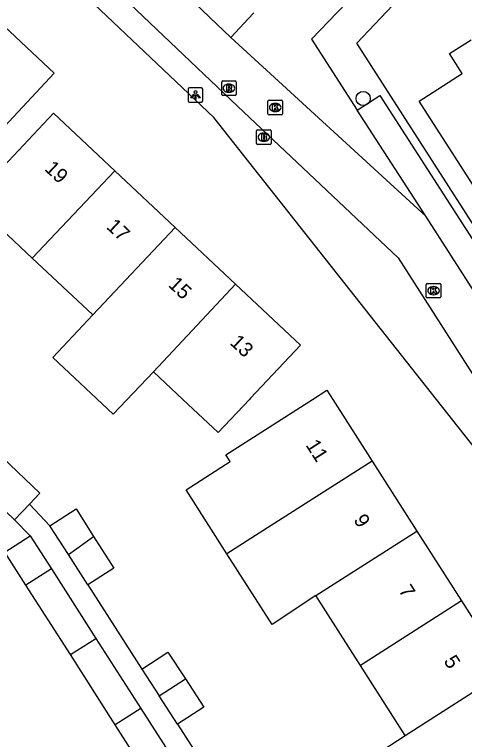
# Model space of a CAD drawing. Extents: x 158474 to 159560, y 388525 to 389605.
# Drawn here: x 159187.25 to 159218.16, y 389226.63 to 389276.44 of the extents above; entities that cross this region are included whole.
import ezdxf

# ---------------------------------------------------------------- set-up
doc = ezdxf.new("R2010")
doc.units = 0
for name, color, linetype in [('IMGEO_Boom', 7, 'Continuous'), ('IMGEO_Brandkraan', 7, 'Continuous'), ('IMGEO_Kolk', 7, 'Continuous'), ('IMGEO_Lichtpunt', 7, 'Continuous'), ('IMGEO_Pand', 7, 'Continuous'), ('IMGEO_Pand_nummerreeks', 7, 'Continuous'), ('IMGEO_Rijbaan_lokaal_open', 7, 'Continuous'), ('IMGEO_Rioolput', 7, 'Continuous'), ('IMGEO_Voetpad_open', 7, 'Continuous')]:
    doc.layers.add(name, color=color, linetype=linetype)

msp = doc.modelspace()

# ---------------------------------------------------------------- linework, layer by layer
at = {"layer": 'IMGEO_Boom'}
msp.add_circle((159211.196, 389270.665), 0.489, dxfattribs=at)
at = {"layer": 'IMGEO_Brandkraan'}
for p, q in [((159203.872, 389267.586), (159203.872, 389268.438)), ((159203.947, 389268.512), (159204.799, 389268.512)), ((159204.36, 389268.292), (159204.385, 389268.292)), ((159204.873, 389268.438), (159204.873, 389267.586)), ((159204.383, 389267.732), (159204.358, 389267.732)), ((159204.799, 389267.512), (159203.947, 389267.512))]:
    msp.add_line(p, q, dxfattribs=at)
for points in [[(159203.872, 389267.586), (159203.872, 389268.438)], [(159203.947, 389268.512), (159204.799, 389268.512)], [(159204.22, 389268.212), (159204.22, 389267.812), (159204.433, 389267.812)], [(159204.451, 389268.212), (159204.22, 389268.212)], [(159204.873, 389268.438), (159204.873, 389267.586)], [(159204.399, 389268.131), (159204.345, 389268.131), (159204.345, 389268.055)], [(159204.345, 389268.055), (159204.398, 389268.055)], [(159204.407, 389267.979), (159204.345, 389267.979), (159204.345, 389267.898)], [(159204.345, 389267.898), (159204.407, 389267.898)], [(159204.799, 389267.512), (159203.947, 389267.512)]]:
    msp.add_lwpolyline(points, dxfattribs=at)
for centre, radius, start, end in [((159203.949, 389268.436), 0.0765, 91.552, 178.448), ((159203.949, 389268.436), 0.0765, 91.552, 178.448), ((159204.455, 389268.067), 0.145, 59.4692, 91.5367), ((159204.48, 389268.114), 0.0922, 285.5137, 58.1501), ((159204.797, 389268.436), 0.0765, 1.552, 88.448), ((159204.797, 389268.436), 0.0765, 1.552, 88.448), ((159204.4, 389268.093), 0.0379, 267.8285, 90.9355), ((159204.408, 389267.938), 0.0404, 269.8759, 90.5077), ((159204.439, 389268.063), 0.251, 268.6676, 293.5347), ((159204.485, 389267.922), 0.105, 301.3115, 78.989), ((159203.949, 389267.588), 0.0765, 181.552, 268.448), ((159203.949, 389267.588), 0.0765, 181.552, 268.448), ((159204.797, 389267.588), 0.0765, 271.552, 358.448), ((159204.797, 389267.588), 0.0765, 271.552, 358.448)]:
    msp.add_arc(centre, radius, start, end, dxfattribs=at)
for centre, major_axis, ratio, start_param, end_param in [((159204.359, 389268.012), (-0.387, 0.002), 0.722429, 4.712389, 7.853982), ((159204.384, 389268.012), (-0.39, 0.002), 0.717154, 1.570796, 4.712389)]:
    msp.add_ellipse(centre, major_axis=major_axis, ratio=ratio, start_param=start_param, end_param=end_param, dxfattribs=at)
at = {"layer": 'IMGEO_Kolk'}
for p, q in [((159204.655, 389269.626), (159204.655, 389270.478)), ((159204.73, 389270.552), (159205.582, 389270.552)), ((159205.143, 389270.332), (159205.168, 389270.332)), ((159205.656, 389270.478), (159205.656, 389269.626)), ((159205.166, 389269.772), (159205.141, 389269.772)), ((159205.582, 389269.552), (159204.73, 389269.552)), ((159215.527, 389257.043), (159215.527, 389257.895)), ((159215.602, 389257.969), (159216.454, 389257.969)), ((159216.015, 389257.749), (159216.04, 389257.749)), ((159216.528, 389257.895), (159216.528, 389257.043)), ((159216.454, 389256.969), (159215.602, 389256.969)), ((159216.038, 389257.189), (159216.013, 389257.189))]:
    msp.add_line(p, q, dxfattribs=at)
for points in [[(159204.655, 389269.626), (159204.655, 389270.478)], [(159204.73, 389270.552), (159205.582, 389270.552)], [(159204.976, 389270.252), (159205.099, 389270.252), (159205.099, 389270.101), (159205.229, 389270.252), (159205.393, 389270.252), (159205.247, 389270.101), (159205.4, 389269.852), (159205.248, 389269.852), (159205.163, 389270.016), (159205.099, 389269.949), (159205.099, 389269.852), (159204.976, 389269.852), (159204.976, 389270.252)], [(159205.656, 389270.478), (159205.656, 389269.626)], [(159205.582, 389269.552), (159204.73, 389269.552)], [(159215.527, 389257.043), (159215.527, 389257.895)], [(159215.602, 389257.969), (159216.454, 389257.969)], [(159216.528, 389257.895), (159216.528, 389257.043)], [(159215.848, 389257.669), (159215.971, 389257.669), (159215.971, 389257.518), (159216.101, 389257.669), (159216.265, 389257.669), (159216.119, 389257.518), (159216.272, 389257.269), (159216.12, 389257.269), (159216.035, 389257.433), (159215.971, 389257.366), (159215.971, 389257.269), (159215.848, 389257.269), (159215.848, 389257.669)], [(159216.454, 389256.969), (159215.602, 389256.969)]]:
    msp.add_lwpolyline(points, dxfattribs=at)
for centre, start, end in [((159204.732, 389270.476), 91.552, 178.448), ((159204.732, 389270.476), 91.552, 178.448), ((159205.58, 389270.476), 1.552, 88.448), ((159205.58, 389270.476), 1.552, 88.448), ((159204.732, 389269.628), 181.552, 268.448), ((159204.732, 389269.628), 181.552, 268.448), ((159205.58, 389269.628), 271.552, 358.448), ((159205.58, 389269.628), 271.552, 358.448), ((159215.604, 389257.893), 91.552, 178.448), ((159215.604, 389257.893), 91.552, 178.448), ((159216.452, 389257.893), 1.552, 88.448), ((159216.452, 389257.893), 1.552, 88.448), ((159215.604, 389257.045), 181.552, 268.448), ((159215.604, 389257.045), 181.552, 268.448), ((159216.452, 389257.045), 271.552, 358.448), ((159216.452, 389257.045), 271.552, 358.448)]:
    msp.add_arc(centre, 0.0765, start, end, dxfattribs=at)
for centre, major_axis, ratio, start_param, end_param in [((159205.142, 389270.052), (-0.387, 0.002), 0.722429, 4.712389, 7.853982), ((159205.167, 389270.052), (-0.39, 0.002), 0.717154, 1.570796, 4.712389), ((159216.014, 389257.469), (-0.387, 0.002), 0.722429, 4.712389, 7.853982), ((159216.039, 389257.469), (-0.39, 0.002), 0.717154, 1.570796, 4.712389)]:
    msp.add_ellipse(centre, major_axis=major_axis, ratio=ratio, start_param=start_param, end_param=end_param, dxfattribs=at)
at = {"layer": 'IMGEO_Lichtpunt'}
for p, q in [((159199.179, 389271.313), (159199.179, 389270.506)), ((159199.179, 389271.313), (159199.179, 389270.506)), ((159200.081, 389271.408), (159199.273, 389271.408)), ((159200.081, 389271.408), (159199.273, 389271.408)), ((159200.175, 389270.506), (159200.175, 389271.313)), ((159200.175, 389270.506), (159200.175, 389271.313)), ((159199.273, 389270.412), (159200.081, 389270.412)), ((159199.273, 389270.412), (159200.081, 389270.412))]:
    msp.add_line(p, q, dxfattribs=at)
for points in [[(159199.553, 389270.977), (159199.592, 389270.949), (159199.404, 389270.687), (159199.366, 389270.714), (159199.553, 389270.977)], [(159199.655, 389270.929), (159199.702, 389270.929), (159199.702, 389270.607), (159199.655, 389270.607), (159199.655, 389270.929)], [(159199.765, 389270.949), (159199.803, 389270.976), (159199.99, 389270.714), (159199.951, 389270.686), (159199.765, 389270.949)]]:
    msp.add_lwpolyline(points, dxfattribs=at)
msp.add_circle((159199.678, 389271.111), 0.0994, dxfattribs=at)
for centre, start, end in [((159199.273, 389271.313), 90, 180), ((159199.273, 389271.313), 90, 180), ((159200.081, 389271.313), 0, 90), ((159200.081, 389271.313), 0, 90), ((159199.273, 389270.506), 180, 270), ((159199.273, 389270.506), 180, 270), ((159200.081, 389270.506), 270, 0), ((159200.081, 389270.506), 270, 360)]:
    msp.add_arc(centre, 0.0946, start, end, dxfattribs=at)
at = {"layer": 'IMGEO_Pand'}
for points in [[(159185.762, 389276.352), (159189.979, 389272.404), (159186.562, 389268.754), (159184.328, 389266.368), (159180.111, 389270.316)], [(159223.971, 389266.343), (159223.738, 389266.194), (159219.529, 389263.494), (159215.04, 389270.49), (159218.002, 389272.39), (159217.129, 389273.751), (159218.615, 389274.704)], [(159188.466, 389259.707), (159184.276, 389263.64), (159186.497, 389266.007), (159189.918, 389269.653), (159194.129, 389265.701)], [(159188.466, 389259.707), (159194.129, 389265.701)], [(159194.129, 389265.701), (159198.283, 389261.804)], [(159192.629, 389255.801), (159198.283, 389261.804)], [(159198.283, 389261.804), (159202.436, 389257.906)], [(159192.629, 389255.801), (159188.466, 389259.707)], [(159202.436, 389257.906), (159206.886, 389253.73), (159203.465, 389250.084), (159203.386, 389250), (159201.243, 389247.717), (159198.81, 389250), (159196.787, 389251.898)], [(159202.436, 389257.906), (159196.787, 389251.898)], [(159196.787, 389251.898), (159194.032, 389248.973), (159189.88, 389252.883), (159192.629, 389255.801)], [(159201.835, 389239.386), (159199.028, 389243.784), (159202.063, 389245.722), (159201.759, 389246.198), (159204.485, 389247.94), (159207.71, 389250), (159208.698, 389250.631), (159209.101, 389250), (159211.812, 389245.756)], [(159184.844, 389247.491), (159188.987, 389243.55), (159188.267, 389242.793)], [(159211.812, 389245.756), (159204.872, 389241.325), (159201.835, 389239.386)], [(159211.812, 389245.756), (159214.883, 389240.95)], [(159187.255, 389241.729), (159184.868, 389244)], [(159187.255, 389241.729), (159188.267, 389242.793)], [(159189.68, 389241.321), (159191.474, 389242.469), (159192.683, 389240.579)], [(159190.945, 389239.345), (159189.68, 389241.321)], [(159207.945, 389236.516), (159214.883, 389240.95)], [(159214.883, 389240.95), (159217.946, 389236.156)], [(159188.032, 389237.238), (159186.585, 389239.499), (159188.33, 389240.637)], [(159188.33, 389240.637), (159189.79, 389238.355)], [(159190.945, 389239.345), (159192.683, 389240.579)], [(159192.683, 389240.579), (159194.069, 389238.411), (159192.276, 389237.263)], [(159192.276, 389237.263), (159190.945, 389239.345)], [(159207.945, 389236.516), (159204.937, 389234.527), (159201.835, 389239.386)], [(159189.79, 389238.355), (159188.032, 389237.238)], [(159189.79, 389238.355), (159192.841, 389233.584)], [(159191.086, 389232.463), (159188.032, 389237.238)], [(159211.016, 389231.709), (159207.945, 389236.516)], [(159217.946, 389236.156), (159211.016, 389231.709)], [(159217.946, 389236.156), (159221.013, 389231.354)], [(159191.086, 389232.463), (159192.841, 389233.584)], [(159192.841, 389233.584), (159195.928, 389228.759)], [(159194.171, 389227.64), (159191.086, 389232.463)], [(159195.989, 389231.477), (159197.787, 389232.644), (159198.989, 389230.793)], [(159195.989, 389231.477), (159197.183, 389229.638)], [(159214.088, 389226.901), (159211.016, 389231.709)], [(159214.088, 389226.901), (159221.013, 389231.354)], [(159197.183, 389229.638), (159198.989, 389230.793)], [(159198.989, 389230.793), (159200.243, 389228.861), (159198.445, 389227.694)], [(159198.445, 389227.694), (159197.183, 389229.638)], [(159195.928, 389228.759), (159194.171, 389227.64)], [(159195.928, 389228.759), (159198.991, 389223.969)], [(159197.275, 389222.874), (159197.099, 389223.149), (159195.904, 389222.385), (159194.841, 389224.047), (159195.997, 389224.786), (159194.171, 389227.64)], [(159217.158, 389222.095), (159214.465, 389220.361), (159211.376, 389225.157), (159214.088, 389226.901)]]:
    msp.add_lwpolyline(points, dxfattribs=at)
at = {"layer": 'IMGEO_Rijbaan_lokaal_open'}
for points in [[(159202.102, 389274.857), (159184.022, 389292.111), (159163.36, 389311.584)], [(159161.216, 389309.283), (159179.875, 389291.701), (159202.566, 389270.139), (159213.599, 389259.718), (159219.82, 389250), (159234.642, 389226.846)], [(159216.747, 389284.223), (159212.174, 389279.452), (159209.406, 389276.582), (159207.64, 389274.751), (159210.787, 389269.877)], [(159202.102, 389274.857), (159203.329, 389276.173), (159203.675, 389276.544)], [(159215.49, 389262.592), (159202.102, 389274.857)], [(159215.49, 389262.592), (159210.787, 389269.877)], [(159222.555, 389251.603), (159215.49, 389262.592)]]:
    msp.add_lwpolyline(points, dxfattribs=at)
at = {"layer": 'IMGEO_Rioolput'}
for p, q in [((159201.477, 389270.948), (159201.477, 389271.8)), ((159201.552, 389271.874), (159202.404, 389271.874)), ((159202.478, 389271.8), (159202.478, 389270.948)), ((159201.965, 389271.654), (159201.99, 389271.654)), ((159202.404, 389270.874), (159201.552, 389270.874)), ((159201.988, 389271.094), (159201.963, 389271.094))]:
    msp.add_line(p, q, dxfattribs=at)
for points in [[(159201.477, 389270.948), (159201.477, 389271.8)], [(159201.552, 389271.874), (159202.404, 389271.874)], [(159202.478, 389271.8), (159202.478, 389270.948)], [(159202.066, 389271.572), (159201.814, 389271.574), (159201.814, 389271.174)], [(159201.814, 389271.174), (159201.938, 389271.174), (159201.938, 389271.336), (159201.949, 389271.336)], [(159201.992, 389271.493), (159201.938, 389271.493), (159201.938, 389271.412)], [(159201.938, 389271.412), (159201.99, 389271.412)], [(159201.996, 389271.307), (159202.067, 389271.174), (159202.207, 389271.174), (159202.142, 389271.3)], [(159202.404, 389270.874), (159201.552, 389270.874)]]:
    msp.add_lwpolyline(points, dxfattribs=at)
for centre, radius, start, end in [((159201.554, 389271.798), 0.0765, 91.552, 178.448), ((159201.554, 389271.798), 0.0765, 91.552, 178.448), ((159202.402, 389271.798), 0.0765, 1.552, 88.448), ((159202.402, 389271.798), 0.0765, 1.552, 88.448), ((159201.948, 389271.283), 0.0533, 26.0293, 88.6989), ((159201.974, 389271.601), 0.19, 274.7715, 282.9687), ((159201.998, 389271.397), 0.0964, 77.0061, 93.1865), ((159202.012, 389271.454), 0.0378, 276.6634, 79.6772), ((159202.065, 389271.462), 0.109, 350.3612, 89.416), ((159202.063, 389271.462), 0.112, 277.5842, 350.9817), ((159202.047, 389271.247), 0.108, 29.5134, 73.7905), ((159201.554, 389270.95), 0.0765, 181.552, 268.448), ((159201.554, 389270.95), 0.0765, 181.552, 268.448), ((159202.402, 389270.95), 0.0765, 271.552, 358.448), ((159202.402, 389270.95), 0.0765, 271.552, 358.448)]:
    msp.add_arc(centre, radius, start, end, dxfattribs=at)
for centre, major_axis, ratio, start_param, end_param in [((159201.964, 389271.374), (-0.387, 0.002), 0.722429, 4.712389, 7.853982), ((159201.989, 389271.374), (-0.39, 0.002), 0.717154, 1.570796, 4.712389)]:
    msp.add_ellipse(centre, major_axis=major_axis, ratio=ratio, start_param=start_param, end_param=end_param, dxfattribs=at)
at = {"layer": 'IMGEO_Voetpad_open'}
for points in [[(159227.35, 389221.435), (159233.498, 389225.39), (159224.966, 389238.955), (159216.237, 389250), (159200.934, 389269.362), (159159.334, 389308.772), (159150.309, 389299.121)], [(159224.593, 389252.917), (159210.768, 389274.459), (159216.52, 389280.579)], [(159210.787, 389269.877), (159212.341, 389270.878), (159224.117, 389252.61)], [(159188.267, 389242.793), (159189.68, 389241.321)], [(159188.33, 389240.637), (159187.255, 389241.729)], [(159192.276, 389237.263), (159195.989, 389231.477)], [(159198.445, 389227.694), (159202.197, 389221.821)]]:
    msp.add_lwpolyline(points, dxfattribs=at)

# ---------------------------------------------------------------- texts
at = {"layer": 'IMGEO_Pand_nummerreeks'}
for s, rotation, p in [('19', 316.8198, (159189.259, 389265.774)), ('17', 316.8198, (159193.501, 389261.793)), ('15', 316.8198, (159197.743, 389257.812)), ('13', 316.8198, (159201.985, 389253.832)), ('11', 302.5727, (159207.215, 389246.859)), ('9', 302.5724, (159210.499, 389241.719)), ('7', 302.5727, (159213.596, 389236.871)), ('5', 302.5727, (159216.694, 389232.023))]:
    msp.add_text(s, height=1, rotation=rotation, dxfattribs=at).set_placement(p)

doc.saveas('drawing.dxf')
